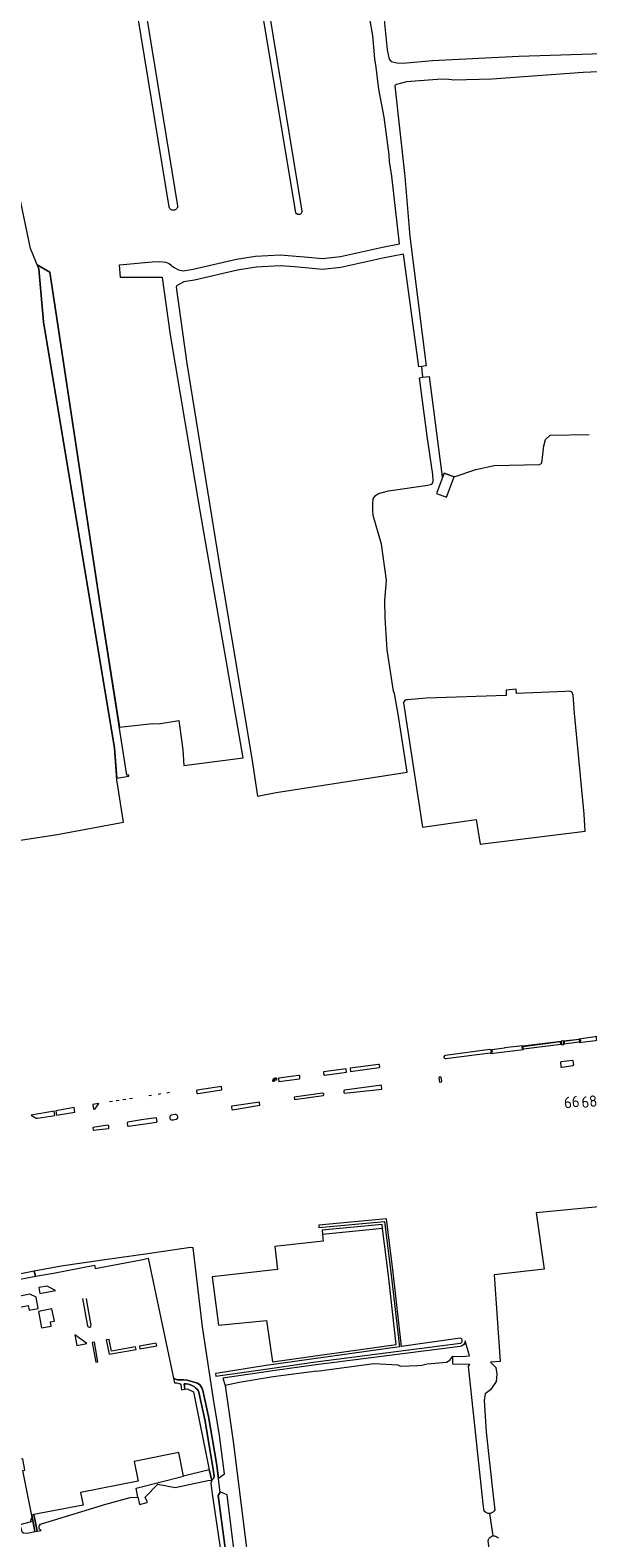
# Model space of a CAD drawing. Header units: metres. Extents: x 209813 to 223847, y 571801 to 587119.
# Tile 506 of 656: x 216625 to 216824, y 581809 to 582345. Entities that reach past the tile are written whole.
import ezdxf
from ezdxf.enums import TextEntityAlignment as Align

# ---------------------------------------------------------------- set-up
doc = ezdxf.new("R2010")
doc.units = ezdxf.units.M
for name, color, linetype, lineweight in [('B-RO-BV-GELEIDECONSTRUCTIE-G', 8, 'Continuous', 0), ('B-RO-GR-BEPLANTING_CULTUUR_HEESTERS-GV', 8, 'Continuous', 0), ('B-RO-GR-BEPLANTING_CULTUUR_VASTE PLANTENVAK-GV', 8, 'Continuous', 0), ('B-RO-GR-GRAS-GV', 8, 'Continuous', 0), ('B-RO-GR-GROENVOORZIENING-GV', 8, 'Continuous', 0), ('B-RO-IE-MEUBILAIR_ZONNEPANEEL-S', 8, 'Continuous', 0), ('B-RO-KL-TELPUNT_TELKAST-S', 8, 'Continuous', 0), ('B-RO-KW-KUNSTWERK_DEK-GV', 8, 'Continuous', 0), ('B-RO-OG-BEBOUWING-T18', 8, 'Continuous', 0), ('B-RO-OG-TERREIN_CULTUURSCHEIDING-GV', 8, 'Continuous', 0), ('B-RO-OG-WATER_GREPPEL-GV', 8, 'Continuous', 0), ('B-RO-VH-VERHARDING_BETONSTRAATSTEEN-GV', 8, 'Continuous', 0), ('B-RO-VH-VERHARDING_HALFVERHARDING-GV', 8, 'Continuous', 0), ('B-RO-VH-VERHARDING_OPEN-GV', 8, 'Continuous', 0), ('B-RO-VH-VERHARDING_PUIN-GV', 8, 'Continuous', 0), ('B-RO-VH-VERHARDING_TEGEL-GV', 8, 'Continuous', 0)]:
    doc.layers.add(name, color=color, linetype=linetype, lineweight=lineweight)
doc.styles.add('NLCS-ISO', font='txt')
doc.styles.add('NLCS-ISO-M200-T18', font='txt', dxfattribs={"height": 0.36})

# ---------------------------------------------------------------- blocks, each defined once
blk = doc.blocks.new('SIE-ZONNEPANEEL-SO')
at = {"color": 0, "linetype": 'ByBlock', "lineweight": 18}
for points in [[(-1.475, 0.1), (-1.275, 0.9)], [(-1.475, 0.1), (-0.575, 0.1)], [(-1.275, 0.9), (-0.375, 0.9)], [(-1.225, 1.1), (-1, 2)], [(-1.225, 1.1), (-0.325, 1.1)], [(-1, 2), (-0.1, 2)], [(-0.575, 0.1), (-0.375, 0.9)], [(-0.375, 0.1), (-0.175, 0.9)], [(-0.375, 0.1), (0.425, 0.1)], [(-0.325, 1.1), (-0.1, 2)], [(-0.175, 0.9), (0.625, 0.9)], [(-0.125, 1.1), (0.1, 2)], [(-0.125, 1.1), (0.675, 1.1)], [(0.1, 2), (0.9, 2)], [(0.425, 0.1), (0.625, 0.9)], [(0.625, 0.1), (0.825, 0.9)], [(0.625, 0.1), (1.525, 0.1)], [(0.675, 1.1), (0.9, 2)], [(0.825, 0.9), (1.725, 0.9)], [(0.875, 1.1), (1.1, 2)], [(0.875, 1.1), (1.775, 1.1)], [(1.1, 2), (2, 2)], [(1.525, 0.1), (1.725, 0.9)], [(1.775, 1.1), (2, 2)], [(-2, -2), (-1.775, -1.1)], [(-2, -2), (-1.1, -2)], [(-1.775, -1.1), (-0.875, -1.1)], [(-1.725, -0.9), (-1.525, -0.1)], [(-1.725, -0.9), (-0.825, -0.9)], [(-1.525, -0.1), (-0.625, -0.1)], [(-1.1, -2), (-0.875, -1.1)], [(-0.9, -2), (-0.675, -1.1)], [(-0.9, -2), (-0.1, -2)], [(-0.825, -0.9), (-0.625, -0.1)], [(-0.675, -1.1), (0.125, -1.1)], [(-0.625, -0.9), (-0.425, -0.1)], [(-0.625, -0.9), (0.175, -0.9)], [(-0.425, -0.1), (0.375, -0.1)], [(-0.1, -2), (0.125, -1.1)], [(0.1, -2), (0.325, -1.1)], [(0.1, -2), (1, -2)], [(0.175, -0.9), (0.375, -0.1)], [(0.325, -1.1), (1.225, -1.1)], [(0.375, -0.9), (0.575, -0.1)], [(0.375, -0.9), (1.275, -0.9)], [(0.575, -0.1), (1.475, -0.1)], [(1, -2), (1.225, -1.1)], [(1.275, -0.9), (1.475, -0.1)]]:
    blk.add_lwpolyline(points, dxfattribs=at)
blk = doc.blocks.new('SKL-TELKAST-SO')
at = {"lineweight": 18}
for points in [[(-2, 2), (2, 2), (2, 1.68), (-2, 1.68)], [(-2, 1.52), (2, 1.52), (2, -2), (-2, -2)]]:
    blk.add_lwpolyline(points, close=True, dxfattribs=at)
at = {"lineweight": 18, "style": 'NLCS-ISO'}
blk.add_text('tel', height=1.8, dxfattribs=at).set_placement((0, 0), align=Align.MIDDLE_CENTER)

msp = doc.modelspace()

# ---------------------------------------------------------------- linework, layer by layer
at = {"layer": 'B-RO-BV-GELEIDECONSTRUCTIE-G', "flags": 128}
for points in [[(216671.786, 581966.477), (216670.798, 581966.325)], [(216671.786, 581966.477), (216670.798, 581966.325)], [(216674.871, 581966.952), (216673.883, 581966.8)], [(216674.871, 581966.952), (216673.883, 581966.8)], [(216654.571, 581963.828), (216653.583, 581963.676)], [(216654.571, 581963.828), (216653.583, 581963.676)], [(216656.944, 581964.193), (216655.955, 581964.041)], [(216656.944, 581964.193), (216655.955, 581964.041)], [(216659.316, 581964.558), (216658.327, 581964.406)], [(216659.316, 581964.558), (216658.327, 581964.406)], [(216661.688, 581964.923), (216660.699, 581964.771)], [(216661.688, 581964.923), (216660.699, 581964.771)], [(216668.51, 581965.973), (216667.522, 581965.821)], [(216668.51, 581965.973), (216667.522, 581965.821)]]:
    msp.add_lwpolyline(points, dxfattribs=at)
at = {"layer": 'B-RO-GR-BEPLANTING_CULTUUR_HEESTERS-GV', "flags": 128}
for points in [[(216601.984, 581885.728), (216602.031, 581885.011), (216616.675, 581887.898), (216616.333, 581889.61), (216624.613, 581891.266), (216624.941, 581889.627), (216628.161, 581890.211), (216627.518, 581894.175), (216625.246, 581895.272), (216605.62, 581891.359)], [(216699.215, 581793.211), (216695.349, 581823.879), (216693.187, 581824.913), (216692.887, 581824.923), (216692.14, 581823.686), (216699.927, 581766.018)]]:
    msp.add_lwpolyline(points, dxfattribs=at)
at = {"layer": 'B-RO-GR-BEPLANTING_CULTUUR_VASTE PLANTENVAK-GV', "flags": 128}
for points in [[(216788.988, 581981.098), (216789.148, 581981.159), (216789.268, 581981.273), (216789.355, 581981.412), (216789.412, 581981.558), (216789.408, 581981.755), (216789.36, 581981.917), (216789.274, 581982.064), (216789.154, 581982.163), (216788.987, 581982.232), (216788.787, 581982.245), (216773.062, 581980.19), (216772.66, 581980.029), (216772.492, 581979.641), (216772.518, 581979.486), (216772.578, 581979.32), (216772.704, 581979.174), (216772.886, 581979.074), (216773.128, 581979.056)], [(216814.048, 581984.205), (216813.931, 581984.979), (216800.626, 581983.292), (216800.53, 581983.113), (216800.611, 581982.625), (216800.825, 581982.516)], [(216820.538, 581985.001), (216820.804, 581985.193), (216820.76, 581985.659), (216820.583, 581985.794), (216815.247, 581985.158), (216815.317, 581984.36)], [(216739.323, 581974.432), (216749.507, 581975.876), (216749.659, 581976.074), (216749.551, 581976.768), (216749.468, 581976.935), (216749.224, 581976.955), (216739.164, 581975.621)], [(216814.413, 581976.064), (216818.511, 581976.567), (216818.673, 581976.904), (216818.451, 581978.226), (216818.283, 581978.361), (216814.218, 581977.939), (216814.011, 581977.81), (216813.926, 581977.566), (216814.047, 581976.336), (216814.134, 581976.167), (216814.253, 581976.067)], [(216713.827, 581970.9), (216721.096, 581971.918), (216721.25, 581972.053), (216721.302, 581972.238), (216721.201, 581972.907), (216721.107, 581973.031), (216720.839, 581973.107), (216713.68, 581972.108)], [(216730.051, 581973.149), (216737.851, 581974.229), (216737.691, 581975.424), (216729.71, 581974.319), (216729.618, 581974.099), (216729.771, 581973.276), (216729.917, 581973.159)], [(216771.759, 581970.982), (216771.505, 581972.315), (216771.392, 581972.43), (216771.242, 581972.488), (216770.821, 581972.399), (216770.687, 581972.251), (216770.648, 581972.089), (216770.886, 581970.762), (216771.032, 581970.679), (216771.606, 581970.759)], [(216693.506, 581967.922), (216693.38, 581969.092), (216684.764, 581967.856), (216684.533, 581967.731), (216684.505, 581967.542), (216684.637, 581966.803), (216684.73, 581966.705), (216684.959, 581966.679)], [(216729.747, 581966.307), (216729.641, 581966.652), (216729.35, 581966.808), (216719.175, 581965.343), (216719.301, 581964.466), (216729.59, 581965.974), (216729.732, 581966.16)], [(216737.147, 581967.858), (216736.941, 581967.746), (216736.861, 581967.497), (216736.942, 581966.953), (216737.135, 581966.787), (216750.467, 581968.169), (216750.337, 581969.633)], [(216634.509, 581960.525), (216634.754, 581958.911), (216641.267, 581959.959), (216641.03, 581961.676)], [(216648.507, 581961.211), (216649.774, 581963.091), (216647.624, 581962.738), (216647.817, 581961.103)], [(216696.923, 581961.847), (216697.089, 581960.937), (216697.253, 581960.822), (216707.072, 581962.481), (216706.872, 581963.57), (216697.103, 581962.166), (216696.944, 581961.972)], [(216633.859, 581960.41), (216625.723, 581958.974), (216627.239, 581957.969), (216627.486, 581957.887), (216627.88, 581957.85), (216634.102, 581958.809)], [(216670.463, 581956.713), (216670.277, 581957.904), (216670.092, 581958.037), (216664.876, 581957.254), (216660.012, 581956.433), (216659.855, 581956.254), (216659.993, 581955.214), (216660.091, 581955.082), (216660.248, 581955.033), (216670.21, 581956.429), (216670.394, 581956.538)], [(216676.135, 581957.289), (216677.358, 581957.509), (216677.654, 581957.637), (216677.851, 581957.996), (216677.877, 581958.213), (216677.835, 581958.495), (216677.751, 581958.728), (216677.626, 581958.929), (216677.431, 581959.063), (216677.174, 581959.136), (216676.878, 581959.151), (216675.537, 581958.924), (216675.304, 581958.816), (216675.154, 581958.706), (216675.02, 581958.493), (216674.963, 581958.286), (216675, 581958), (216675.057, 581957.73), (216675.173, 581957.541), (216675.293, 581957.409), (216675.453, 581957.337), (216675.649, 581957.283), (216675.85, 581957.254)], [(216653.341, 581954.396), (216653.263, 581955.015), (216653.177, 581955.233), (216652.95, 581955.34), (216647.653, 581954.503), (216647.783, 581953.604), (216653.148, 581954.195), (216653.301, 581954.324)]]:
    msp.add_lwpolyline(points, close=True, dxfattribs=at)
at = {"layer": 'B-RO-GR-GRAS-GV', "flags": 128}
for points in [[(216689.396, 582478.713), (216721.97, 582280.47), (216721.978, 582280.248), (216721.942, 582280.029), (216721.863, 582279.821), (216721.746, 582279.632), (216721.594, 582279.47), (216721.413, 582279.341), (216721.21, 582279.25), (216720.994, 582279.2), (216720.661, 582279.206), (216720.447, 582279.265), (216720.248, 582279.364), (216719.995, 582279.58), (216719.867, 582279.761), (216719.776, 582279.964), (216686.695, 582478.328)], [(216647.211, 582468.787), (216677.786, 582282.339), (216677.763, 582282.033), (216677.679, 582281.738), (216677.54, 582281.466), (216677.349, 582281.226), (216677.114, 582281.028), (216676.846, 582280.881), (216676.702, 582280.828), (216676.401, 582280.766), (216676.095, 582280.765), (216675.794, 582280.824), (216675.511, 582280.941), (216675.256, 582281.111), (216675.04, 582281.329), (216674.872, 582281.585), (216674.807, 582281.724), (216674.721, 582282.018), (216651.02, 582426.605)], [(216750.064, 582360.452), (216752.343, 582337.751), (216753.02, 582334.466), (216753.701, 582333.669), (216755.791, 582333.178), (216757.905, 582333.09), (216768.412, 582334.015), (216799.112, 582335.536), (216862.531, 582337.579), (216866.933, 582337.223), (216868.026, 582336.859), (216869.647, 582335.49), (216869.763, 582334.939), (216874.478, 582335.181), (216870.341, 582376.963)], [(216657.049, 582096.904), (216668.812, 582098.177), (216670.919, 582098.154), (216678.205, 582099.235), (216679.594, 582088.85), (216680.022, 582083.329), (216701.057, 582085.989), (216685.811, 582173.901), (216675.292, 582236.387), (216672.363, 582256.777), (216657.51, 582256.852), (216657.084, 582261.368), (216668.676, 582262.459), (216671.433, 582262.486), (216673.423, 582262.316), (216674.711, 582261.861), (216676.359, 582260.553), (216678.14, 582259.548), (216679.775, 582259.145), (216683.322, 582259.821), (216698.704, 582263.314), (216705.468, 582264.409), (216714.222, 582264.884), (216724.204, 582264.007), (216729.35, 582263.619), (216735.746, 582264.303), (216750.682, 582267.625), (216756.736, 582268.794), (216754.026, 582292.824), (216753.111, 582298.049), (216752.993, 582300.482), (216751.274, 582313.881), (216749.317, 582323.815), (216748.377, 582331.676), (216747.884, 582334.652), (216747.197, 582342.833), (216746.118, 582348.792)], [(216827.459, 582329.937), (216821.98, 582329.727), (216789.487, 582327.38), (216775.98, 582327.011), (216773.438, 582327.312), (216770.078, 582327.275), (216759.154, 582326.442), (216755.655, 582325.442), (216755.206, 582325.197), (216755.096, 582324.961), (216758.585, 582292.73), (216760.414, 582271.414), (216766.175, 582225.416), (216764.476, 582225.186), (216764.871, 582221.352), (216767.259, 582221.663), (216771.915, 582185.998), (216771.984, 582185.656), (216772.585, 582187.251), (216776.154, 582185.906), (216783.839, 582188.505), (216790.342, 582189.948), (216806.439, 582190.283), (216807.305, 582190.755), (216808.017, 582196.968), (216808.613, 582199.224), (216810.248, 582200.738), (216824.141, 582201.045)], [(216599.445, 582053.328), (216634.969, 582058.806), (216658.577, 582063.126), (216656.2, 582078.138), (216655.321, 582089.476), (216630.118, 582241.118), (216628.396, 582259.897), (216625.423, 582267.096), (216619.159, 582297.231)], [(216627.81, 582261.317), (216632.347, 582258.757), (216650.05, 582141.078), (216657.049, 582096.904)], [(216764.476, 582225.186), (216763.516, 582225.056), (216758.088, 582265.125), (216750.81, 582263.72), (216735.845, 582260.392), (216729.283, 582259.689), (216719.381, 582260.627), (216714.2, 582260.953), (216705.716, 582260.495), (216699.086, 582259.422), (216683.731, 582255.935), (216680.039, 582255.231), (216677.388, 582253.921), (216677.229, 582253.355), (216681.075, 582226.286), (216693.174, 582151.575), (216704.138, 582085.754), (216706.215, 582072.363), (216712.863, 582073.647), (216759.387, 582080.865), (216756.227, 582101.561), (216754.932, 582108.863), (216754.598, 582109.736), (216752.283, 582124.448), (216751.558, 582135.793), (216751.491, 582141.933), (216752.029, 582149.212), (216750.352, 582161.993), (216747.389, 582172.233), (216747.168, 582174.137), (216747.168, 582176.322), (216747.336, 582178.071), (216748.116, 582179.298), (216749.194, 582179.976), (216752.835, 582180.936), (216766.828, 582182.949), (216768.172, 582183.386), (216768.545, 582183.764), (216768.711, 582184.432), (216768.606, 582186.718), (216766.543, 582200.451), (216763.769, 582221.208), (216764.871, 582221.352)], [(216758.176, 582105.563), (216764.93, 582061.335), (216783.982, 582064.04), (216785.351, 582055.263), (216822.684, 582059.905), (216822.334, 582065.933), (216818.95, 582101.928), (216818.415, 582108.253), (216818.118, 582109.259), (216817.886, 582109.492), (216817.121, 582109.686), (216815.675, 582109.566), (216798.256, 582108.868), (216798.193, 582110.458)], [(216798.193, 582110.458), (216794.612, 582110.064), (216794.68, 582108.235), (216766.263, 582107.177), (216759.567, 582106.677), (216759.207, 582106.68)], [(216837.452, 581927.34), (216805.334, 581924.182), (216808.159, 581904.131), (216790.366, 581902.213), (216792.45, 581871.378), (216789.071, 581871.057), (216790.966, 581869.186), (216791.363, 581866.884), (216791.045, 581864.265), (216789.061, 581861.248), (216787.156, 581859.899), (216786.759, 581857.518), (216787.473, 581846.167), (216790.011, 581823.577), (216790.627, 581818.596), (216790.404, 581818.24), (216790.267, 581818.064), (216790.113, 581817.902), (216789.944, 581817.757), (216789.761, 581817.63), (216789.566, 581817.521), (216789.361, 581817.433), (216789.148, 581817.366), (216788.93, 581817.321), (216788.708, 581817.298), (216789.946, 581809.291), (216790.348, 581809.315), (216790.747, 581809.26), (216790.94, 581809.203), (216791.306, 581809.035), (216791.474, 581808.924), (216791.631, 581808.798), (216791.868, 581808.565)], [(216750.655, 581918.68), (216750.481, 581920.063), (216729.16, 581918.09), (216729.307, 581916.496)], [(216778.331, 581876.716), (216726.156, 581870.095), (216712.502, 581868.154), (216693.9, 581865.431), (216694.634, 581862.81)], [(216727.347, 581867.855), (216747.528, 581870.648), (216756.127, 581870.119), (216757.086, 581869.722), (216763.243, 581869.919), (216764.693, 581870.086), (216766.578, 581870.549), (216773.391, 581871.144), (216774.615, 581871.839), (216775.687, 581873.229), (216778.901, 581873.15), (216781.64, 581873.388), (216780.003, 581878.692)], [(216788.708, 581817.298), (216788.485, 581817.297), (216788.263, 581817.319), (216788.045, 581817.363), (216787.832, 581817.428), (216787.626, 581817.515), (216787.431, 581817.622), (216787.247, 581817.748), (216786.836, 581818.096), (216786.493, 581820.745), (216781.251, 581869.703), (216781.734, 581870.319), (216775.687, 581870.412), (216775.687, 581873.229)], [(216727.347, 581867.855), (216711.737, 581865.838), (216699.69, 581863.886), (216694.634, 581862.81), (216697.7, 581842.106), (216703.785, 581792.682)], [(216791.24, 581784.121), (216788.209, 581807.509), (216788.331, 581807.932), (216788.405, 581808.119), (216788.498, 581808.298), (216788.608, 581808.467), (216788.875, 581808.769), (216789.195, 581809.012), (216789.372, 581809.109), (216789.557, 581809.189), (216789.946, 581809.291)]]:
    msp.add_lwpolyline(points, dxfattribs=at)
at = {"layer": 'B-RO-GR-GRAS-GV'}
for points in [[(216759.207, 582106.68, 0.3760486), (216758.176, 582105.563)], [(216780.003, 581878.692, -0.3924685), (216778.331, 581876.716)]]:
    msp.add_lwpolyline(points, format="xyb", dxfattribs=at)
at = {"layer": 'B-RO-GR-GRAS-GV', "flags": 128}
msp.add_lwpolyline([(216690.119, 581901.444), (216692.309, 581884.243), (216709.349, 581885.893), (216711.496, 581871.236), (216755.566, 581877.381), (216752.757, 581901.949), (216750.655, 581918.68), (216729.307, 581916.496), (216729.527, 581914.123), (216712.367, 581912.188), (216713.284, 581904.056)], close=True, dxfattribs=at)
at = {"layer": 'B-RO-GR-GROENVOORZIENING-GV', "flags": 128}
for points in [[(216628.437, 581897.669), (216628.778, 581895.532), (216634.346, 581896.555), (216631.332, 581898.161)], [(216641.181, 581880.776), (216641.87, 581877.046), (216645.461, 581877.709)], [(216647.412, 581878.069), (216648.677, 581871.084), (216649.431, 581871.224), (216648.17, 581878.209)], [(216652.403, 581878.99), (216653.45, 581873.915), (216663.009, 581875.642), (216662.828, 581876.518), (216654.249, 581874.968), (216653.381, 581879.171)], [(216664.174, 581876.761), (216664.355, 581875.885), (216670.33, 581876.964), (216670.171, 581877.844)], [(216626.993, 581810.833), (216626.016, 581815.935), (216625.491, 581815.094), (216625.658, 581814.293), (216621.651, 581813.313), (216622.193, 581811.255), (216622.406, 581810.745), (216622.958, 581810.439), (216624.359, 581810.329)]]:
    msp.add_lwpolyline(points, close=True, dxfattribs=at)
for points in [[(216643.898, 581893.793), (216645.295, 581886.494), (216645.739, 581884.044)], [(216647.069, 581884.285), (216645.591, 581892.178), (216645.338, 581893.726)], [(216629.343, 581813.646), (216652.226, 581820.658), (216660.93, 581822.945), (216663.65, 581823.075), (216663.026, 581826.312), (216679.886, 581830.507), (216678.181, 581839.013), (216662.298, 581835.804), (216663.758, 581828.792), (216643.224, 581824.783), (216644.156, 581820.261), (216626.656, 581816.875), (216627.784, 581810.985), (216629.262, 581811.268)], [(216626.016, 581815.935), (216622.695, 581832.582), (216623.396, 581832.715), (216622.685, 581836.747), (216615.632, 581835.544), (216618.369, 581825.778), (216621.651, 581813.313)], [(216663.65, 581823.075), (216664.159, 581820.441), (216666.932, 581821.205), (216666.997, 581821.525), (216666.288, 581823.083), (216670.688, 581827.69), (216676.909, 581826.527), (216688.478, 581828.988), (216689.947, 581829.096), (216688.99, 581832.773), (216679.886, 581830.507)]]:
    msp.add_lwpolyline(points, dxfattribs=at)
at = {"layer": 'B-RO-GR-GROENVOORZIENING-GV'}
for points in [[(216645.739, 581884.044, 0.8456211), (216647.069, 581884.285)], [(216629.262, 581811.268, -0.6833282), (216629.343, 581813.646)]]:
    msp.add_lwpolyline(points, format="xyb", dxfattribs=at)
at = {"layer": 'B-RO-KW-KUNSTWERK_DEK-GV', "flags": 128}
msp.add_lwpolyline([(216771.443, 582184.222), (216769.854, 582180.005), (216773.422, 582178.66), (216776.154, 582185.906), (216772.585, 582187.251)], close=True, dxfattribs=at)
at = {"layer": 'B-RO-OG-TERREIN_CULTUURSCHEIDING-GV', "flags": 128}
for points in [[(216683.26, 581911.811), (216682.379, 581911.93), (216667.196, 581909.683), (216651.846, 581907.44), (216636.393, 581905.248), (216626.806, 581903.477), (216627.174, 581901.703), (216633.574, 581902.796), (216648.162, 581905.55), (216648.396, 581904.355), (216665.413, 581907.656), (216667.294, 581908.037), (216676.276, 581865.358), (216676.991, 581865.071), (216677.754, 581864.861), (216678.879, 581864.804), (216679.909, 581864.842), (216681.187, 581864.727), (216684.873, 581863.626), (216685.701, 581863.07), (216686.072, 581862.601), (216686.421, 581862.013), (216686.767, 581861.082), (216688.803, 581851.833), (216691.64, 581835.172), (216692.288, 581829.842), (216694.402, 581831.389), (216692.675, 581845.085), (216690.52, 581857.893), (216686.604, 581883.715)], [(216680.371, 581861.464), (216681.12, 581861.592), (216683.469, 581860.53), (216688.99, 581832.773), (216689.947, 581829.096), (216690.619, 581829.809), (216690.734, 581830.591), (216690.405, 581832.895), (216687.568, 581850.09), (216685.269, 581860.378), (216685.06, 581860.97), (216684.678, 581861.523), (216684.182, 581862), (216683.629, 581862.42), (216683.076, 581862.744), (216682.332, 581863.069), (216681.588, 581863.278), (216680.845, 581863.374), (216680.063, 581863.412)]]:
    msp.add_lwpolyline(points, close=True, dxfattribs=at)
at = {"layer": 'B-RO-OG-WATER_GREPPEL-GV', "flags": 128}
for points in [[(216778.292, 581879.642), (216757.465, 581876.708), (216754.458, 581903.01), (216752.061, 581922.09), (216727.974, 581919.861), (216728.054, 581918.992), (216751.353, 581921.148), (216753.75, 581902.068), (216756.662, 581876.595), (216708.427, 581869.799), (216692.248, 581867.241)], [(216692.248, 581867.241), (216691.233, 581867.081), (216691.423, 581866.08), (216712.36, 581869.144), (216726.022, 581871.086), (216778.38, 581877.828)]]:
    msp.add_lwpolyline(points, dxfattribs=at)
at = {"layer": 'B-RO-OG-WATER_GREPPEL-GV'}
msp.add_lwpolyline([(216778.38, 581877.828, 0.7717773), (216778.292, 581879.642)], format="xyb", dxfattribs=at)
at = {"layer": 'B-RO-VH-VERHARDING_BETONSTRAATSTEEN-GV', "flags": 128}
for points in [[(216800.849, 581982.289), (216800.628, 581982.331), (216800.395, 581982.501), (216800.29, 581982.781), (216800.273, 581983.162), (216800.405, 581983.43), (216800.541, 581983.552), (216794.083, 581982.944), (216794.094, 581982.754), (216789.445, 581982.208), (216789.564, 581982.005), (216789.627, 581981.789), (216789.633, 581981.519), (216789.552, 581981.313), (216789.44, 581981.133), (216789.268, 581980.97), (216789.043, 581980.883)], [(216815.097, 581984.058), (216814.975, 581985.354), (216814.157, 581985.232), (216814.279, 581983.957)], [(216827.327, 581985.592), (216827.116, 581985.611), (216826.867, 581985.769), (216826.764, 581985.974), (216826.765, 581986.571), (216826.852, 581986.714), (216827.135, 581986.899), (216820.471, 581986.016), (216820.722, 581985.998), (216820.952, 581985.834), (216821.041, 581985.487), (216820.996, 581985.041), (216820.898, 581984.906), (216820.754, 581984.791), (216820.604, 581984.742)]]:
    msp.add_lwpolyline(points, close=True, dxfattribs=at)
for points in [[(216800.541, 581983.552), (216814.157, 581985.232)], [(216814.975, 581985.354), (216820.471, 581986.016)]]:
    msp.add_lwpolyline(points, dxfattribs=at)
at = {"layer": 'B-RO-VH-VERHARDING_HALFVERHARDING-GV', "flags": 128}
msp.add_lwpolyline([(216699.927, 581766.018), (216692.14, 581823.686), (216692.887, 581824.923), (216691.64, 581835.172), (216688.803, 581851.833), (216686.767, 581861.082), (216686.421, 581862.013), (216686.072, 581862.601), (216685.701, 581863.07), (216684.873, 581863.626), (216681.187, 581864.727), (216679.909, 581864.842), (216678.879, 581864.804), (216677.754, 581864.861), (216676.991, 581865.071), (216676.276, 581865.358), (216676.632, 581863.779), (216677.335, 581863.736), (216678.632, 581863.355), (216678.937, 581863.069), (216679.206, 581861.266), (216680.371, 581861.464), (216680.063, 581863.412), (216680.845, 581863.374), (216681.588, 581863.278), (216682.332, 581863.069), (216683.076, 581862.744), (216683.629, 581862.42), (216684.182, 581862), (216684.678, 581861.523), (216685.06, 581860.97), (216685.269, 581860.378), (216687.568, 581850.09), (216690.405, 581832.895), (216690.734, 581830.591), (216690.619, 581829.809), (216689.947, 581829.096), (216689.636, 581828.071), (216690.087, 581824.273), (216693.724, 581799.482)], dxfattribs=at)
at = {"layer": 'B-RO-VH-VERHARDING_OPEN-GV', "flags": 128}
msp.add_lwpolyline([(216628.24, 581889.151), (216629.405, 581883.279), (216632.803, 581883.953), (216632.511, 581885.429), (216633.966, 581885.718), (216633.094, 581890.114)], close=True, dxfattribs=at)
at = {"layer": 'B-RO-VH-VERHARDING_PUIN-GV', "flags": 128}
msp.add_lwpolyline([(216660.466, 582079.902), (216659.743, 582079.902), (216650.05, 582141.078), (216632.347, 582258.757), (216627.81, 582261.317), (216628.396, 582259.897), (216630.118, 582241.118), (216655.321, 582089.476), (216656.15, 582078.782), (216660.386, 582079.439)], dxfattribs=at)
at = {"layer": 'B-RO-VH-VERHARDING_PUIN-GV'}
msp.add_lwpolyline([(216660.386, 582079.439, -0.0107732), (216660.466, 582079.902)], format="xyb", dxfattribs=at)
at = {"layer": 'B-RO-VH-VERHARDING_TEGEL-GV', "flags": 128}
for points in [[(216618.834, 581900.009), (216627.174, 581901.703), (216626.806, 581903.477), (216618.492, 581901.794)], [(216626.993, 581810.833), (216627.784, 581810.985), (216626.656, 581816.875), (216625.865, 581816.722)]]:
    msp.add_lwpolyline(points, close=True, dxfattribs=at)

# ---------------------------------------------------------------- block references
at = {"layer": 'B-RO-IE-MEUBILAIR_ZONNEPANEEL-S', "xscale": 0.2, "yscale": 0.2, "zscale": 0.2}
msp.add_blockref('SIE-ZONNEPANEEL-SO', (216711.993, 581971.467), dxfattribs=at)
msp.add_blockref('SIE-ZONNEPANEEL-SO', (216711.993, 581971.467), dxfattribs=at)
at = {"layer": 'B-RO-KL-TELPUNT_TELKAST-S', "xscale": 0.2, "yscale": 0.2, "zscale": 0.2}
msp.add_blockref('SKL-TELKAST-SO', (216712.577, 581971.759), dxfattribs=at)
msp.add_blockref('SKL-TELKAST-SO', (216712.577, 581971.759), dxfattribs=at)

# ---------------------------------------------------------------- texts
at = {"layer": 'B-RO-OG-BEBOUWING-T18', "style": 'NLCS-ISO-M200-T18'}
for s, p in [('66', (216817.936, 581963.613)), ('68', (216824.212, 581963.781))]:
    msp.add_text(s, height=4, rotation=7, dxfattribs=at).set_placement(p, align=Align.MIDDLE)

doc.saveas('drawing.dxf')
